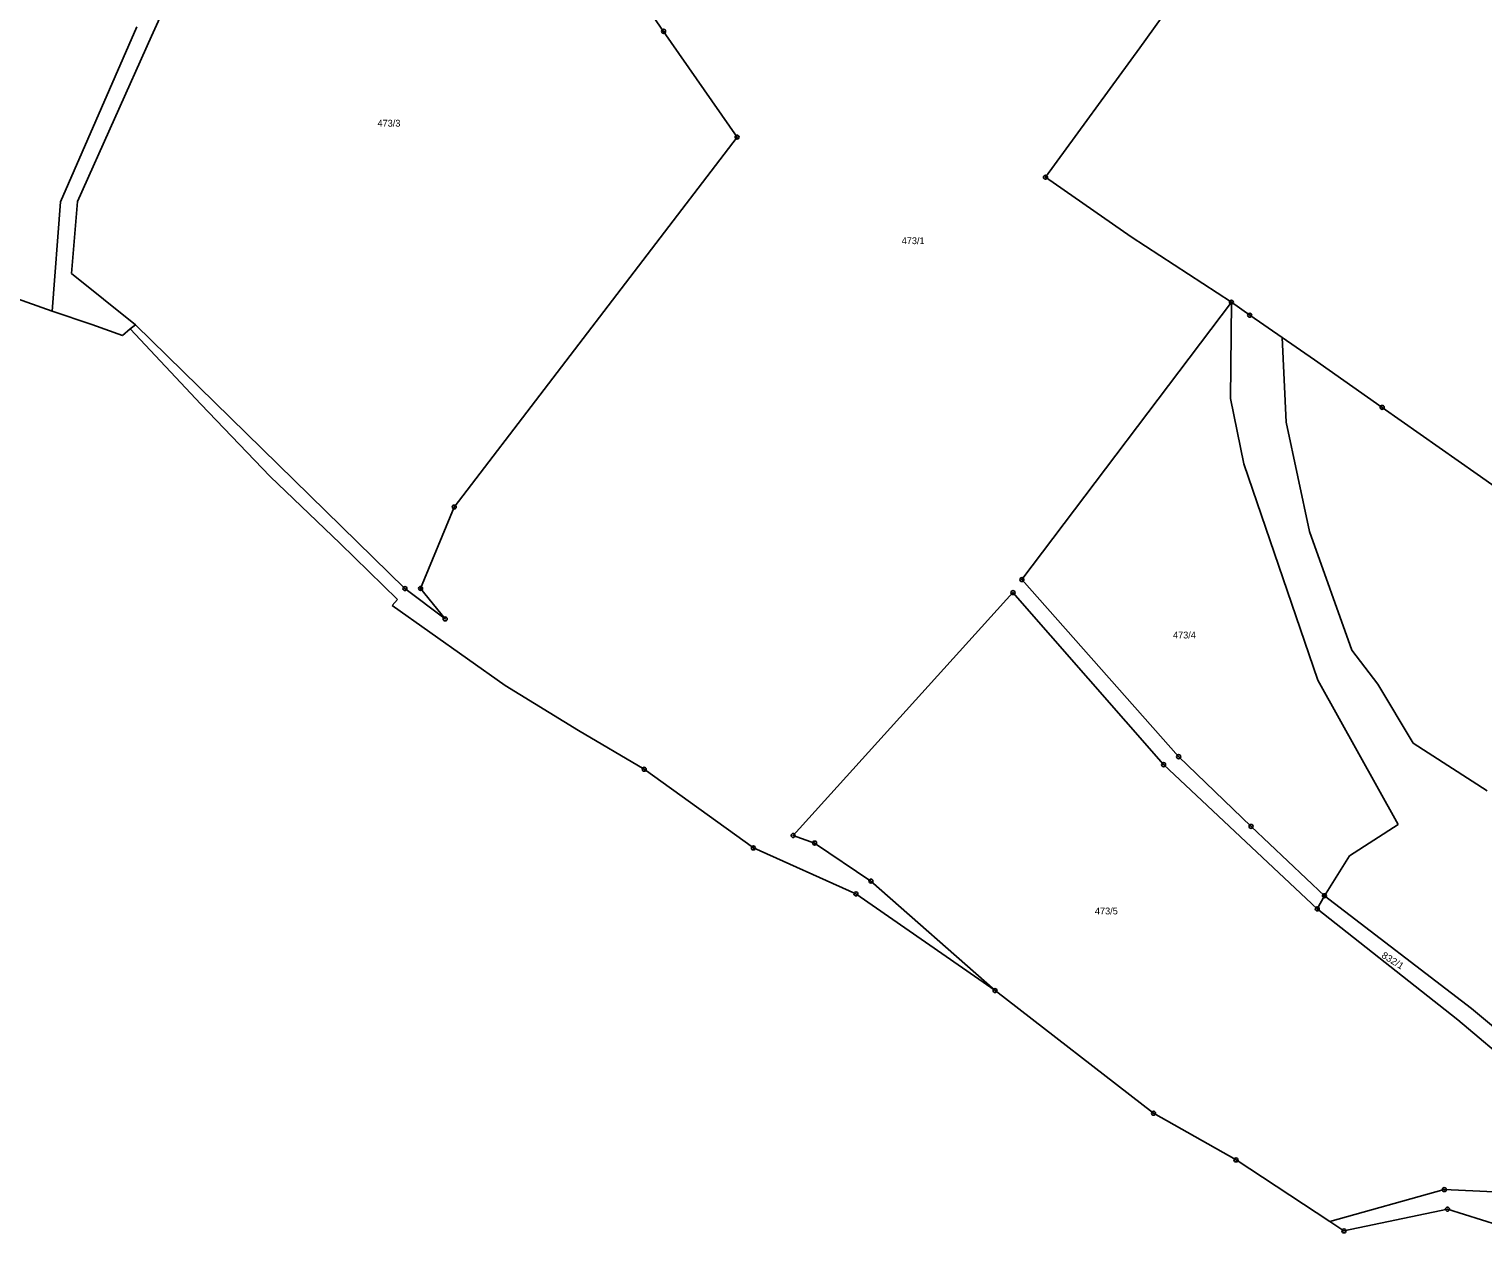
# Model space of a CAD drawing. Extents: x -739410 to -735662, y -942282 to -940043.
# Drawn here: x -736528.5 to -736167, y -942279 to -941977.9 of the extents above; entities that cross this region are included whole.
import ezdxf
from ezdxf.enums import TextEntityAlignment as Align

# ---------------------------------------------------------------- set-up
doc = ezdxf.new("R2010")
doc.units = 0
doc.header["$LTSCALE"] = 0.68
doc.layers.add('1', color=7, linetype='Continuous', lineweight=25)
doc.layers.add('8', color=7, linetype='Continuous', lineweight=25)
doc.layers.add('2', color=7, linetype='Continuous')

msp = doc.modelspace()

# ---------------------------------------------------------------- linework, layer by layer
at = {"layer": '1'}
for p, q in [((-736370.7, -941978.49), (-736392.14, -941947.3)), ((-736237.68, -941962.13), (-736252.24, -941982.58)), ((-736501.75, -941977.37), (-736520.67, -942020.89)), ((-736498.09, -941979.72), (-736516.43, -942020.77)), ((-736352.42, -942004.79), (-736370.7, -941978.49)), ((-736252.24, -941982.58), (-736275.74, -942014.77)), ((-736422.78, -942096.78), (-736352.42, -942004.79)), ((-736254.41, -942029.62), (-736275.74, -942014.77)), ((-736520.67, -942020.89), (-736522.76, -942048.07)), ((-736516.43, -942020.77), (-736517.96, -942038.74)), ((-736229.51, -942045.85), (-736254.41, -942029.62)), ((-736566.22, -942032.63), (-736522.76, -942048.07)), ((-736517.96, -942038.74), (-736502.04, -942051.48)), ((-736281.61, -942114.81), (-736229.51, -942045.85)), ((-736229.51, -942045.85), (-736229.72, -942069.8)), ((-736229.51, -942045.85), (-736224.96, -942049.07)), ((-736522.76, -942048.07), (-736512.94, -942051.35)), ((-736224.96, -942049.07), (-736216.84, -942054.62)), ((-736512.94, -942051.35), (-736505.31, -942054.11)), ((-736505.31, -942054.11), (-736503.33, -942052.5)), ((-736503.33, -942052.5), (-736502.04, -942051.48)), ((-736503.33, -942052.5), (-736485.8, -942071.2)), ((-736502.04, -942051.48), (-736435.04, -942117.04)), ((-736216.84, -942054.62), (-736208.87, -942060.2)), ((-736215.9, -942075.68), (-736216.84, -942054.62)), ((-736208.87, -942060.2), (-736192.01, -942072)), ((-736485.8, -942071.2), (-736468.51, -942089.18)), ((-736229.72, -942069.8), (-736226.42, -942086.03)), ((-736168.39, -942088.63), (-736192.01, -942072)), ((-736210.06, -942102.85), (-736215.9, -942075.68)), ((-736226.42, -942086.03), (-736208.03, -942139.83)), ((-736468.51, -942089.18), (-736451.17, -942105.84)), ((-736156.19, -942097.22), (-736168.39, -942088.63)), ((-736431.14, -942117.01), (-736422.78, -942096.78)), ((-736210.06, -942102.85), (-736199.55, -942132.36)), ((-736451.17, -942105.84), (-736436.92, -942119.78)), ((-736242.62, -942158.84), (-736281.61, -942114.81)), ((-736435.04, -942117.04), (-736425.03, -942124.59)), ((-736425.03, -942124.59), (-736431.14, -942117.01)), ((-736338.5, -942178.44), (-736283.82, -942118.06)), ((-736283.82, -942118.06), (-736246.36, -942160.83)), ((-736436.92, -942119.78), (-736438.25, -942121.25)), ((-736438.25, -942121.25), (-736410.12, -942141.14)), ((-736199.55, -942132.36), (-736193.08, -942140.83)), ((-736188.03, -942175.7), (-736208.03, -942139.83)), ((-736193.08, -942140.83), (-736184.29, -942155.49)), ((-736410.12, -942141.14), (-736391.84, -942152.37)), ((-736391.84, -942152.37), (-736375.53, -942161.98)), ((-736224.62, -942176.17), (-736242.62, -942158.84)), ((-736184.29, -942155.49), (-736165.92, -942167.37)), ((-736375.53, -942161.98), (-736348.39, -942181.54)), ((-736246.36, -942160.83), (-736208.15, -942196.69)), ((-736206.37, -942193.42), (-736224.62, -942176.17)), ((-736200.15, -942183.46), (-736188.03, -942175.7)), ((-736333.16, -942180.32), (-736338.5, -942178.44)), ((-736319.14, -942189.78), (-736333.16, -942180.32)), ((-736348.39, -942181.54), (-736322.88, -942192.96)), ((-736206.37, -942193.42), (-736200.15, -942183.46)), ((-736288.29, -942216.99), (-736319.14, -942189.78)), ((-736322.88, -942192.96), (-736288.29, -942216.99)), ((-736206.37, -942193.42), (-736208.15, -942196.69)), ((-736169.77, -942221.48), (-736206.37, -942193.42)), ((-736208.15, -942196.69), (-736173.21, -942224.28)), ((-736288.29, -942216.99), (-736248.86, -942247.52)), ((-736152.99, -942235.51), (-736169.77, -942221.48)), ((-736173.21, -942224.28), (-736155.46, -942239.23)), ((-736248.86, -942247.52), (-736228.36, -942259.12)), ((-736205.03, -942274.46), (-736228.36, -942259.12)), ((-736176.56, -942266.5), (-736205.03, -942274.46)), ((-736158.54, -942267.27), (-736176.56, -942266.5)), ((-736205.03, -942274.46), (-736201.51, -942276.77)), ((-736201.51, -942276.77), (-736175.76, -942271.35)), ((-736175.76, -942271.35), (-736151.39, -942279))]:
    msp.add_line(p, q, dxfattribs=at)
msp.add_lwpolyline([(-736483.36, -941947.23), (-736483.75, -941948.08), (-736498.09, -941979.72)], dxfattribs=at)
at = {"layer": '8'}
for centre, radius in [((-736370.7, -941978.4899), 0.5), ((-736370.7, -941978.4899), 0.0303), ((-736352.42, -942004.7899), 0.5), ((-736352.42, -942004.7899), 0.0303), ((-736275.74, -942014.7699), 0.5), ((-736275.74, -942014.7699), 0.0303), ((-736229.51, -942045.8499), 0.5), ((-736229.51, -942045.8499), 0.0303), ((-736224.96, -942049.0699), 0.5), ((-736224.96, -942049.0699), 0.0303), ((-736192.01, -942071.9999), 0.5), ((-736192.01, -942071.9999), 0.0303), ((-736422.78, -942096.7799), 0.5), ((-736422.78, -942096.7799), 0.0303), ((-736281.61, -942114.8099), 0.5), ((-736281.61, -942114.8099), 0.0303), ((-736435.04, -942117.0399), 0.5), ((-736435.04, -942117.0399), 0.0303), ((-736431.14, -942117.0099), 0.5), ((-736431.14, -942117.0099), 0.0303), ((-736283.82, -942118.0599), 0.5), ((-736283.82, -942118.0599), 0.0303), ((-736425.03, -942124.5899), 0.5), ((-736425.03, -942124.5899), 0.0303), ((-736242.62, -942158.8399), 0.5), ((-736242.62, -942158.8399), 0.0303), ((-736375.53, -942161.9799), 0.5), ((-736375.53, -942161.9799), 0.0303), ((-736246.36, -942160.8299), 0.5), ((-736246.36, -942160.8299), 0.0303), ((-736224.62, -942176.1699), 0.5), ((-736224.62, -942176.1699), 0.0303), ((-736338.5, -942178.4399), 0.5), ((-736338.5, -942178.4399), 0.0303), ((-736333.16, -942180.3199), 0.5), ((-736333.16, -942180.3199), 0.0303), ((-736348.39, -942181.5399), 0.5), ((-736348.39, -942181.5399), 0.0303), ((-736319.14, -942189.7799), 0.5), ((-736319.14, -942189.7799), 0.0303), ((-736322.88, -942192.9599), 0.5), ((-736322.88, -942192.9599), 0.0303), ((-736206.37, -942193.4199), 0.5), ((-736206.37, -942193.4199), 0.0303), ((-736208.15, -942196.6899), 0.5), ((-736208.15, -942196.6899), 0.0303), ((-736288.29, -942216.9899), 0.5), ((-736288.29, -942216.9899), 0.0303), ((-736248.86, -942247.5199), 0.5), ((-736248.86, -942247.5199), 0.0303), ((-736228.36, -942259.1199), 0.5), ((-736228.36, -942259.1199), 0.0303), ((-736176.56, -942266.4999), 0.5), ((-736176.56, -942266.4999), 0.0303), ((-736175.76, -942271.3499), 0.5), ((-736175.76, -942271.3499), 0.0303), ((-736201.51, -942276.7699), 0.5), ((-736201.51, -942276.7699), 0.0303)]:
    msp.add_circle(centre, radius, dxfattribs=at)

# ---------------------------------------------------------------- texts
at = {"layer": '2'}
for s, p in [('473/3', (-736439.01, -942002.185)), ('473/1', (-736308.65, -942031.405)), ('473/4', (-736241.18, -942129.445)), ('473/5', (-736260.6, -942198.065))]:
    msp.add_text(s, height=1.7, dxfattribs=at).set_placement(p, align=Align.CENTER)
at = {"layer": '2', "width": 1.05}
msp.add_text('832/1', height=1.7, rotation=328, dxfattribs=at).set_placement((-736189.8159, -942210.2529), align=Align.CENTER)

doc.saveas('drawing.dxf')
